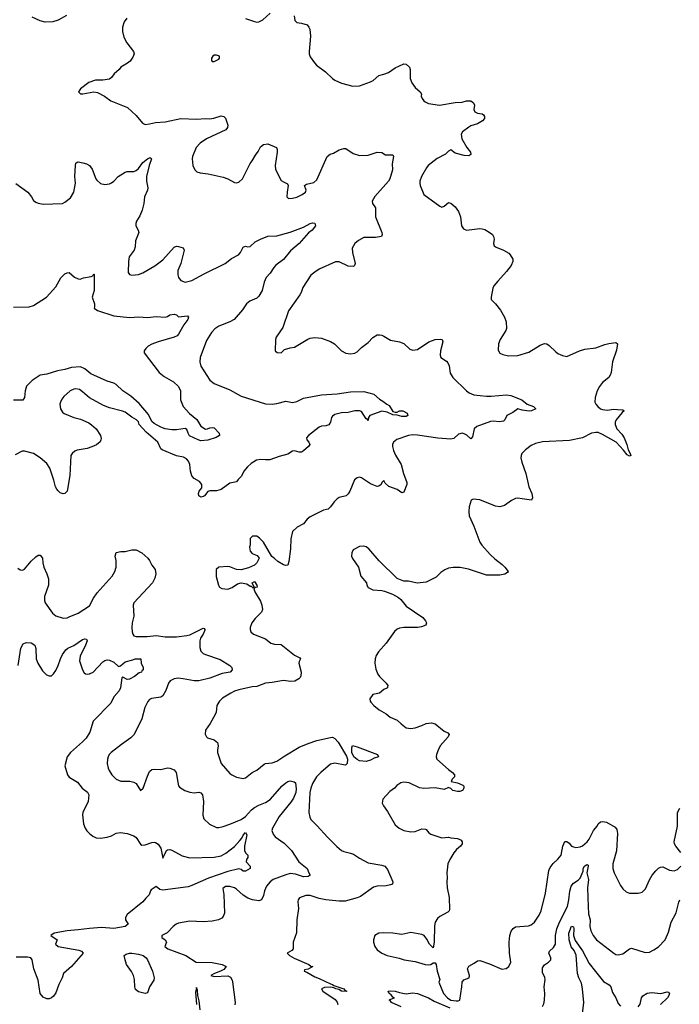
# Model space of a CAD drawing. Header units: inches. Extents: x 1173000 to 1307049, y 522583 to 678455.
# Tile 353 of 617: x 1291706 to 1297617, y 557293 to 566116. Entities that reach past the tile are written whole.
import ezdxf

# ---------------------------------------------------------------- set-up
doc = ezdxf.new("R2010")
doc.units = ezdxf.units.IN
doc.header["$MEASUREMENT"] = 0
doc.layers.add('B2595', color=7, linetype='Continuous')
doc.layers.add('B2596', color=7, linetype='Continuous')

msp = doc.modelspace()

# ---------------------------------------------------------------- linework, layer by layer
at = {"layer": 'B2595', "color": 5}
for points, elevation in [([(1292526.4, 560000), (1292521.3, 559990), (1292363.1, 559830), (1292335.3, 559730), (1292302.5, 559677.5), (1292270, 559643.5), (1292161.1, 559550), (1292130.3, 559510), (1292110.4, 559430), (1292134.9, 559350), (1292150, 559328.4), (1292223.7, 559283.7), (1292264.9, 559230), (1292313.7, 559193.7), (1292324.9, 559170), (1292318.5, 559110), (1292272.4, 559010), (1292268.5, 558990), (1292276.4, 558910), (1292292.4, 558870), (1292306.9, 558846.9), (1292330, 558824.4), (1292360.5, 558800.5), (1292390, 558784.9), (1292430, 558780.3), (1292489.7, 558790.3), (1292530, 558803.8), (1292570, 558827.7), (1292610, 558833), (1292670, 558823), (1292730, 558802), (1292748.5, 558788.5), (1292787.3, 558727.3), (1292799.9, 558719.9), (1292830, 558720.4), (1292890, 558743.1), (1292910, 558746), (1292921.7, 558741.7), (1292946.7, 558726.7), (1292970.4, 558690.4), (1292990, 558601), (1293020.7, 558670), (1293030, 558677.6), (1293050, 558680.2), (1293070, 558673.6), (1293161.9, 558621.9), (1293230, 558605.5), (1293449.9, 558610.1), (1293510, 558622.2), (1293554.3, 558645.7), (1293632.1, 558707.9), (1293679.9, 558760.1), (1293697.6, 558782.4), (1293710, 558808), (1293730, 558831.1), (1293741.1, 558810), (1293720.7, 558710), (1293719.1, 558670), (1293730.2, 558650.2), (1293751.6, 558630), (1293751.5, 558608.5), (1293738.8, 558590), (1293736.4, 558570), (1293772, 558530), (1293770.4, 558510), (1293730, 558486.8), (1293710, 558485.1), (1293690, 558499.3), (1293670, 558505.8), (1293570, 558483.6), (1293396.8, 558423.2), (1293250, 558356.2), (1293215.2, 558344.8), (1292990, 558315.5), (1292961.8, 558321.8), (1292930, 558349.6), (1292882.9, 558317.1), (1292877, 558310), (1292867.6, 558272.4), (1292834.9, 558245.1), (1292810.4, 558210), (1292670, 558098.4), (1292653.4, 558070), (1292654.6, 558050), (1292677, 558010), (1292650.1, 557989.9), (1292550, 557972.9), (1292438.8, 557981.2), (1292330, 557972.9), (1292230, 557959.2), (1292130, 557951.9), (1292016, 557930), (1291986, 557910), (1292041, 557870), (1292026, 557830), (1292051, 557810), (1292237.1, 557777.1), (1292260.7, 557770), (1292275.5, 557750), (1292170, 557631.5), (1292098, 557570), (1292087.7, 557530), (1292057.1, 557470), (1292030, 557394), (1292010, 557366), (1291990, 557349.2), (1291970, 557341.2), (1291950, 557341.2), (1291915.5, 557355.5), (1291890, 557388.7), (1291871.3, 557510), (1291831.2, 557610), (1291816.9, 557690), (1291805.2, 557710), (1291776, 557716), (1291674.3, 557714.3)], 920), ([(1292849.8, 560000), (1292828.2, 559951.8), (1292800.9, 559850), (1292730.4, 559710), (1292700.5, 559679.5), (1292617.8, 559622.2), (1292526, 559550), (1292508.4, 559530), (1292498.4, 559510), (1292492.7, 559490), (1292490.4, 559450), (1292499.5, 559410), (1292509, 559389), (1292532.7, 559350), (1292570.3, 559310.3), (1292611.8, 559291.8), (1292691.9, 559291.9), (1292730, 559284.4), (1292750, 559270.6), (1292790, 559208.5), (1292811.5, 559230), (1292850, 559338.4), (1292870, 559378.7), (1292890, 559397.1), (1292910, 559400.5), (1292970, 559397.1), (1293030, 559411.4), (1293051, 559410), (1293090, 559394), (1293109, 559369), (1293126.3, 559266.3), (1293130, 559251), (1293139.5, 559239.5), (1293186, 559210), (1293230, 559192.4), (1293270, 559186.7), (1293312.5, 559192.5), (1293330, 559187.7), (1293345.5, 559170), (1293353.1, 559110), (1293348.4, 558988.4), (1293355.5, 558955.5), (1293406, 558906), (1293470, 558876.3), (1293490, 558875.5), (1293530, 558885.3), (1293590, 558906), (1293691.2, 558950), (1293730, 558976.9), (1293784.6, 559035.4), (1293810, 559056), (1293850, 559077.8), (1293910, 559101.1), (1293950, 559129.3), (1294056.8, 559250), (1294090, 559278.5), (1294110, 559290.3), (1294130, 559295.3), (1294167.2, 559287.2), (1294177.6, 559277.6), (1294185, 559225), (1294180.1, 559190), (1294159.8, 559140.2), (1294137.3, 559102.7), (1294030, 558976.8), (1293971.5, 558870), (1293966.3, 558850), (1293977.8, 558817.8), (1293994.3, 558794.3), (1294076.7, 558736.7), (1294140.5, 558670), (1294207.3, 558570), (1294282.8, 558510), (1294296, 558470), (1294307.7, 558450), (1294290, 558438.7), (1294250, 558435.7), (1294177.3, 558457.3), (1294130, 558463.7), (1294090, 558454), (1293978.3, 558410), (1293949.2, 558390), (1293916.5, 558350), (1293899, 558310), (1293890, 558268.7), (1293874, 558230), (1293850, 558220.9), (1293792.2, 558227.8), (1293750, 558244.1), (1293710, 558270.8), (1293650, 558324.8), (1293630, 558336.1), (1293590, 558347.2), (1293550, 558347.3), (1293527.3, 558330), (1293535.5, 558275.5), (1293542.2, 558110), (1293530, 558079.6), (1293516, 558064), (1293488, 558050), (1293430, 558037.5), (1293349.4, 558030.6), (1293230, 558038.6), (1293130, 558019.8), (1293108, 558010), (1293082, 557990), (1293027.4, 557932.6), (1292981, 557910), (1292981, 557890), (1293010.8, 557870), (1293022.8, 557850), (1293006.8, 557810), (1293034.8, 557790), (1293193.4, 557730), (1293288.9, 557668.9), (1293430, 557666.7), (1293521, 557650), (1293554.8, 557630), (1293534.1, 557605.9), (1293506, 557590), (1293450.8, 557570), (1293418, 557550), (1293450, 557542), (1293570, 557546.2), (1293594.4, 557534.4), (1293609.3, 557510), (1293612.7, 557492.7), (1293637.3, 557310), (1293632.9, 557287.1)], 940), ([(1293490.6, 560000), (1293473.4, 559970), (1293465.5, 559910), (1293457.1, 559890), (1293411.4, 559808.6), (1293370.6, 559750), (1293367.9, 559712.1), (1293378.8, 559690), (1293390, 559680.7), (1293450, 559661.6), (1293478, 559638), (1293484.9, 559610), (1293477.4, 559570), (1293478.3, 559550), (1293511.6, 559451.6), (1293590, 559362), (1293606.8, 559350), (1293648.9, 559328.9), (1293710, 559315.5), (1293730, 559323), (1293790, 559370.4), (1293830, 559390.4), (1293895.6, 559444.4), (1293910, 559452), (1293970, 559457.6), (1294009, 559470), (1294080.8, 559519.2), (1294210, 559595.6), (1294290, 559630.3), (1294370, 559656.4), (1294490, 559684.6), (1294510, 559685.7), (1294530, 559676), (1294561.2, 559641.2), (1294635.6, 559515.6), (1294643.8, 559490), (1294641.7, 559450), (1294630, 559437.4), (1294623.6, 559436.4), (1294530, 559452.4), (1294490, 559445.1), (1294404.6, 559370), (1294366.3, 559330), (1294329.1, 559270), (1294314.3, 559230), (1294305.8, 559190), (1294297.1, 559010), (1294306, 558970), (1294315.5, 558950), (1294333, 558930), (1294372.7, 558892.7), (1294463.8, 558790), (1294547, 558707), (1294590, 558672.2), (1294610, 558661.1), (1294670, 558648.4), (1294697.2, 558637.2), (1294750, 558600.7), (1294830, 558561.6), (1294950, 558540.5), (1294978, 558530), (1295001.4, 558501.4), (1295050.7, 558390), (1295046.8, 558370), (1295030, 558363), (1294990, 558355.4), (1294910, 558352.7), (1294877.1, 558342.9), (1294760.6, 558259.4), (1294730, 558246), (1294622, 558218), (1294570, 558215.6), (1294449.8, 558229.8), (1294390, 558241.7), (1294310, 558268), (1294270, 558267), (1294213.2, 558246.8), (1294202, 558230), (1294197.1, 558210), (1294204.4, 558150), (1294190.3, 558050), (1294185.5, 557934.5), (1294157.1, 557850), (1294156, 557790), (1294144, 557776), (1294102, 557750), (1294124.7, 557730), (1294166.9, 557706.9), (1294298, 557650), (1294314.8, 557634.8), (1294332, 557630), (1294290, 557608), (1294258, 557602), (1294254, 557590), (1294279.8, 557579.8), (1294350, 557538.8), (1294390, 557524), (1294490, 557474.8), (1294510, 557470.7), (1294521.4, 557461.4), (1294610, 557430.7), (1294619.6, 557419.6), (1294638, 557410), (1294634, 557406), (1294590.4, 557409.6), (1294565.4, 557425.4), (1294538, 557430), (1294520.2, 557440.2), (1294490, 557447), (1294436.3, 557443.7), (1294411.3, 557430), (1294424, 557410), (1294534.4, 557334.4), (1294552.3, 557312.3), (1294556.4, 557290)], 960), ([(1294854.2, 560000), (1294878.8, 559970), (1294926.8, 559930), (1294990, 559894.4), (1295026.3, 559866.3), (1295090, 559838), (1295124.8, 559804.8), (1295170.4, 559770.4), (1295210, 559764.4), (1295250, 559768.7), (1295309.2, 559790), (1295350, 559810.4), (1295395.8, 559815.8), (1295430, 559804.9), (1295510, 559740.5), (1295544, 559724), (1295554, 559710), (1295544.9, 559690), (1295475.5, 559610), (1295454.9, 559570), (1295440.5, 559530), (1295439.1, 559510), (1295444.9, 559490), (1295550, 559395.5), (1295586, 559370), (1295602, 559350), (1295602, 559330), (1295582, 559310), (1295574, 559290), (1295630, 559276), (1295676.3, 559256.3), (1295686, 559246), (1295686.8, 559230), (1295674, 559210), (1295650, 559199.7), (1295630, 559198.9), (1295588.4, 559208.4), (1295570, 559226), (1295550, 559234), (1295510, 559218.7), (1295430, 559231.5), (1295326.5, 559226.5), (1295290, 559233.6), (1295196.6, 559276.6), (1295150, 559283.6), (1295123.1, 559276.9), (1295085.5, 559254.5), (1295064, 559230), (1295021.7, 559198.3), (1294959.1, 559130), (1294954.8, 559094.8), (1294966.8, 559070), (1295001.1, 559021.1), (1295070, 558902), (1295107.3, 558870), (1295150, 558850.4), (1295210, 558838), (1295250, 558842.4), (1295310, 558864.9), (1295342, 558862), (1295350, 558858.8), (1295374, 558830), (1295390, 558818), (1295470, 558790.4), (1295490, 558784.9), (1295550, 558790.5), (1295570, 558783), (1295630, 558777.3), (1295650.6, 558770.6), (1295662.8, 558762.8), (1295671.3, 558750), (1295671.1, 558731.1), (1295656, 558710), (1295620.9, 558679.1), (1295597.1, 558650), (1295560.4, 558590), (1295543.1, 558550), (1295533, 558470), (1295537.6, 558430), (1295533.7, 558390), (1295537.3, 558337.3), (1295554.4, 558250), (1295557.1, 558142.9), (1295554, 558130), (1295543, 558117), (1295470, 558078.7), (1295450, 558062.4), (1295428.8, 558030), (1295424.4, 557995.6), (1295421.6, 557850), (1295410, 557798), (1295377.2, 557830), (1295355.4, 557875.4), (1295330, 557909.3), (1295310, 557918), (1295210, 557935.1), (1295130, 557919.3), (1295051.4, 557931.4), (1294970, 557933.7), (1294924.7, 557930), (1294890, 557908.7), (1294878, 557870), (1294877.3, 557850), (1294890, 557812), (1294910, 557781), (1294951.3, 557750), (1294998, 557730), (1295105.3, 557705.3), (1295152, 557690), (1295250, 557677), (1295341, 557650), (1295370, 557645.7), (1295390, 557650.5), (1295410, 557662.8), (1295430, 557664.7), (1295437.3, 557650), (1295448.1, 557588.1), (1295470, 557514), (1295462, 557490), (1295504, 557390), (1295539.5, 557350), (1295570.6, 557330), (1295617, 557323), (1295636.1, 557323.9), (1295649, 557330), (1295669.5, 557450.5), (1295672, 557490), (1295686.7, 557513.3), (1295733.2, 557530), (1295737, 557550), (1295718, 557610), (1295730, 557634.8), (1295779.5, 557660.5), (1295810, 557682.8), (1295830, 557685.5), (1295915.4, 557655.4), (1296026.2, 557606.2), (1296066.8, 557613.2), (1296090, 557631), (1296106.6, 557670), (1296094.7, 557750), (1296091.5, 557850), (1296099.6, 557910), (1296111.5, 557948.5), (1296128.2, 557971.8), (1296150, 557986), (1296264.4, 557995.6), (1296290, 558006), (1296318.4, 558030), (1296360.5, 558090), (1296378.9, 558130), (1296418.3, 558290), (1296448.7, 558491.3), (1296461, 558519), (1296485.7, 558554.3), (1296530, 558592.7), (1296558.9, 558630), (1296572.2, 558710), (1296590, 558752.4), (1296610, 558752), (1296630, 558737.4), (1296650, 558710.3), (1296670, 558702.3), (1296690, 558699), (1296730, 558703.9), (1296750, 558712.3), (1296791.6, 558748.4), (1296810, 558772.3), (1296849.6, 558850.4), (1296882, 558890), (1296891.1, 558910), (1296910, 558926.5), (1296930.3, 558930.3), (1296964, 558924), (1297041.1, 558881.1), (1297057.8, 558857.8), (1297062.3, 558822.3), (1297053.6, 558666.4), (1297022.4, 558550), (1297023.1, 558510), (1297034.4, 558470), (1297090, 558356), (1297110, 558326.8), (1297139.9, 558299.9), (1297170, 558288), (1297250, 558287.3), (1297283.7, 558296.3), (1297313.8, 558326.2), (1297351.3, 558408.7), (1297375.6, 558450), (1297405.6, 558490), (1297430, 558512.2), (1297450, 558522), (1297470, 558523.1), (1297530, 558495.3), (1297570, 558487.4), (1297600.6, 558499.4), (1297629.8, 558530.2)], 980), ([(1297630, 558653), (1297585.1, 558710), (1297575.1, 558730), (1297572.1, 558750), (1297600.7, 558890), (1297601.5, 559010), (1297622, 559050)], 980), ([(1296390, 557273.4), (1296401.8, 557298.2), (1296409, 557331), (1296411.6, 557388.4), (1296407.7, 557450), (1296415.6, 557515.6), (1296412.5, 557532.5), (1296390, 557579), (1296390, 557619.1), (1296410, 557646.5), (1296446, 557670), (1296466, 557690), (1296465.6, 557710), (1296448.2, 557751.8), (1296454.5, 557770), (1296490, 557802), (1296506.8, 557830), (1296508.6, 557910), (1296519, 557970), (1296542.5, 558030), (1296614.7, 558170), (1296627.6, 558227.6), (1296634.8, 558305.2), (1296648.6, 558351.4), (1296670, 558379.6), (1296710, 558405), (1296730, 558423.6), (1296755.8, 558484.2), (1296756.4, 558510), (1296768.2, 558531.8), (1296790, 558546.4), (1296799.4, 558539.4), (1296800.9, 558530), (1296788.4, 558470), (1296802.3, 558410), (1296795.8, 558335.8), (1296799.3, 558170), (1296804.7, 558104.7), (1296819.6, 558050), (1296815.3, 557990), (1296825.7, 557950), (1296844.9, 557910), (1296875.5, 557870), (1297030.8, 557750), (1297050, 557739.3), (1297070, 557734.9), (1297110, 557746), (1297170, 557790.5), (1297190, 557797.1), (1297310, 557755.5), (1297350, 557760.5), (1297390, 557779.3), (1297430, 557808.2), (1297489.6, 557870), (1297521.8, 557938.2), (1297544.7, 558030), (1297588.4, 558111.6), (1297612.7, 558207.3), (1297622.9, 558230)], 960), ([(1296751, 557210), (1296762.1, 557310), (1296750.8, 557430), (1296741.2, 557481.2), (1296718.1, 557530), (1296705.7, 557570), (1296692.2, 557732.2), (1296674.6, 557774.6), (1296647.5, 557807.5), (1296629.9, 557870), (1296627, 557930), (1296650, 557993.4), (1296670, 557987.7), (1296673.3, 557970), (1296668.3, 557910), (1296682.9, 557862.9), (1296750, 557771.1), (1296810, 557657.8), (1296865.7, 557585.7), (1296937.2, 557497.2), (1296988.2, 557468.2), (1297004.9, 557450), (1297017.5, 557397.5), (1297047.2, 557350), (1297070, 557301), (1297090, 557277.3)], 940), ([(1293322.5, 557242.5), (1293314.9, 557325.1), (1293301.2, 557370), (1293300.1, 557420.1), (1293290, 557442.7), (1293280.3, 557400.3), (1293290.7, 557290)], 940), ([(1295126, 557270), (1295037.2, 557310), (1295026.6, 557326.6), (1295018, 557330), (1295024, 557336), (1295066, 557350), (1295050, 557358), (1295036.5, 557376.5), (1295018, 557390), (1295009.1, 557410.9), (1295030, 557414), (1295069.4, 557410.6), (1295110, 557397.3), (1295170, 557386), (1295225.6, 557394.4), (1295271.3, 557390), (1295370, 557351.1), (1295420.7, 557320.7), (1295561.4, 557261.4)], 960), ([(1297249.4, 557270.6), (1297265.4, 557294.6), (1297278.9, 557350), (1297290, 557368), (1297330, 557392.2), (1297370, 557398.2), (1297452.1, 557387.9), (1297510, 557404.4), (1297521.4, 557401.4), (1297530, 557391.3), (1297524.4, 557370), (1297511.1, 557350), (1297450, 557289.6)], 940)]:
    msp.add_lwpolyline(points, dxfattribs=dict(at, elevation=elevation))
for points, elevation in [([(1294810, 559467), (1294750, 559475.1), (1294730, 559485.1), (1294701.6, 559510), (1294683.6, 559550), (1294682.7, 559590), (1294689.5, 559610.5), (1294730, 559600.5), (1294912, 559530), (1294922, 559510), (1294882, 559498), (1294850, 559480.9)], 960), ([(1292830, 557389.4), (1292770, 557403.7), (1292744.2, 557424.2), (1292738, 557450), (1292734.7, 557514.7), (1292725.8, 557550), (1292707.8, 557587.8), (1292664.2, 557650), (1292649.8, 557690), (1292643.5, 557730), (1292658.9, 557741.1), (1292689, 557750), (1292709.5, 557750.5), (1292770, 557742.9), (1292813.4, 557730), (1292838.7, 557710), (1292850.3, 557690), (1292894.9, 557590), (1292910.5, 557529.5), (1292907.7, 557510), (1292870.5, 557450), (1292850, 557395.3)], 920)]:
    msp.add_lwpolyline(points, close=True, dxfattribs=dict(at, elevation=elevation))
at = {"layer": 'B2596', "color": 5}
for points, elevation in [([(1292125.6, 566154.4), (1292050, 566111.2), (1292003.1, 566096.9), (1291935.2, 566095.2), (1291890, 566106.6), (1291818.2, 566138.2)], 940), ([(1292666.8, 566130), (1292641.6, 566098.4), (1292627.7, 566050), (1292628.4, 566010), (1292638.8, 565958.8), (1292666, 565910), (1292725.5, 565830), (1292730.6, 565810), (1292719.9, 565780.1), (1292694.6, 565745.4), (1292673, 565727), (1292610.8, 565690), (1292596.3, 565670), (1292553, 565630), (1292530, 565599.3), (1292510, 565583.7), (1292450, 565574.5), (1292385.5, 565574.5), (1292326.8, 565553.2), (1292250, 565495.3), (1292232, 565470), (1292251.6, 565451.6), (1292271.3, 565451.3), (1292370, 565471), (1292402.5, 565462.5), (1292464.7, 565430), (1292522, 565390), (1292671.3, 565330), (1292750, 565258), (1292807.9, 565187.9), (1292830, 565177.3), (1292870, 565181.6), (1292923.8, 565196.2), (1293010, 565200.9), (1293149.8, 565230.2), (1293290, 565224.2), (1293370, 565231.5), (1293411, 565229), (1293445.1, 565234.9), (1293510, 565256), (1293534, 565250), (1293550, 565234), (1293570.9, 565170.9), (1293567.7, 565150), (1293553.4, 565130), (1293380.5, 565050), (1293323, 565010), (1293288.8, 564970), (1293253.4, 564890), (1293250.7, 564870), (1293257.3, 564810), (1293276, 564770), (1293293.4, 564753.4), (1293323.4, 564743.4), (1293395.6, 564735.6), (1293530, 564706.4), (1293570.4, 564690.4), (1293630, 564657.3), (1293650, 564654), (1293670, 564660.7), (1293701.2, 564690), (1293771.8, 564828.2), (1293790, 564851.3), (1293818, 564902), (1293844.4, 564935.6), (1293864.4, 564975.6), (1293890, 564998.4), (1293930, 565004.4), (1294006, 564970), (1294014.2, 564954.2), (1294014.4, 564930), (1293994.3, 564810), (1293998.2, 564778.2), (1294030, 564707.3), (1294050, 564676.3), (1294070, 564662), (1294106.4, 564646.4), (1294111, 564630), (1294101.6, 564570), (1294100.7, 564530), (1294114.4, 564514.4), (1294150, 564516.4), (1294190, 564527.2), (1294237.2, 564550), (1294266, 564570), (1294272, 564590), (1294259, 564630), (1294277.5, 564642.5), (1294342, 564658), (1294370, 564681.6), (1294460.9, 564890), (1294489, 564910), (1294519.6, 564920.4), (1294570, 564950.6), (1294610, 564961), (1294630, 564961), (1294695.8, 564915.8), (1294750, 564899.5), (1294830, 564902.4), (1294910.5, 564930.5), (1294950, 564926.8), (1294984.1, 564904.1), (1295050, 564904), (1295057, 564890), (1295043.8, 564823.8), (1295047.3, 564770), (1295023, 564690), (1295010.4, 564670), (1294890, 564532.4), (1294865.2, 564490), (1294868.2, 564468.2), (1294893.7, 564430), (1294895.5, 564350), (1294950.5, 564210), (1294954, 564190), (1294947.3, 564172.7), (1294895.1, 564164.9), (1294790, 564163.5), (1294742.7, 564137.3), (1294709.1, 564110.9), (1294684.4, 564070), (1294688.4, 564030), (1294713, 563930), (1294707.1, 563912.9), (1294696.3, 563903.7), (1294650, 563906), (1294570, 563946), (1294534.7, 563945.3), (1294390, 563879.5), (1294350, 563855.1), (1294314.2, 563825.8), (1294244.1, 563715.9), (1294228.9, 563671.1), (1294216.4, 563650), (1294114.2, 563505.8), (1294063.7, 563356.3), (1294004.9, 563270), (1293998.8, 563250), (1293994, 563150), (1294012.7, 563132.7), (1294050, 563132), (1294079, 563161), (1294130, 563176), (1294170, 563181), (1294287.2, 563252.8), (1294310, 563262), (1294350, 563268.8), (1294410, 563263.1), (1294490, 563233.1), (1294526, 563210), (1294590, 563148.2), (1294630, 563126.4), (1294670, 563120.5), (1294710, 563126.8), (1294730, 563138.8), (1294770, 563179.1), (1294830, 563222), (1294871.4, 563268.6), (1294910, 563290.7), (1294930, 563293.4), (1294950, 563288), (1294970, 563280.5), (1295030, 563243), (1295110.4, 563230.4), (1295150, 563214.8), (1295203.1, 563163.1), (1295230, 563153.4), (1295270, 563161.3), (1295373.2, 563230), (1295430, 563250.3), (1295474.6, 563254.6), (1295491, 563250), (1295498.8, 563230), (1295478, 563150), (1295474, 563110), (1295480.7, 563090), (1295530, 563057.3), (1295542.4, 563042.4), (1295553.4, 563013.4), (1295564.9, 562950), (1295586.7, 562910), (1295709.1, 562789.1), (1295733.4, 562773.4), (1295775.5, 562755.5), (1295890, 562741.6), (1295930, 562741.3), (1296070, 562755.8), (1296108.5, 562748.5), (1296206, 562710), (1296254.8, 562670), (1296311.3, 562650), (1296331.3, 562630), (1296291.3, 562610), (1296271.8, 562608.2), (1296210, 562617.6), (1296170, 562629.2), (1296125.2, 562594.8), (1296071.3, 562570), (1296054.8, 562530), (1296040.5, 562519.5), (1296006.2, 562513.8), (1295950, 562518.7), (1295924, 562516), (1295804, 562470), (1295778.4, 562450), (1295762.5, 562377.5), (1295750, 562361.2), (1295712.9, 562392.9), (1295690, 562405.7), (1295670, 562409.7), (1295639.6, 562400.4), (1295596.9, 562363.1), (1295570, 562356.9), (1295454.2, 562365.8), (1295270, 562393.1), (1295230, 562394.8), (1295189, 562389), (1295085.8, 562354.2), (1295056, 562330), (1295047.9, 562310), (1295047.9, 562290), (1295056, 562256), (1295074.4, 562214.4), (1295124.9, 562130), (1295144.9, 562050), (1295175.5, 561970), (1295175.5, 561950), (1295150, 561880.7), (1295130, 561875.1), (1295090, 561907.3), (1295014.2, 561934.2), (1294982, 561962), (1294970, 561986), (1294951.6, 561968.4), (1294944.7, 561950), (1294924, 561936), (1294910, 561932.7), (1294850, 561956.9), (1294770, 562011.6), (1294750, 562016.2), (1294730, 562011.8), (1294707.5, 561992.5), (1294664.9, 561890), (1294650, 561867), (1294630.6, 561850), (1294570, 561833), (1294550, 561822.4), (1294523.4, 561796.6), (1294490, 561749.4), (1294470.6, 561730), (1294430, 561719.6), (1294310, 561662), (1294281.2, 561638.8), (1294250, 561597), (1294191.5, 561568.5), (1294150.7, 561530), (1294136.7, 561463.3), (1294133.3, 561373.3), (1294119.3, 561260.7), (1294110, 561229.4), (1294090, 561225.1), (1294070, 561229.6), (1294020.1, 561260.1), (1293990, 561289), (1293965.2, 561305.2), (1293890, 561435.3), (1293855.3, 561470), (1293830, 561488), (1293792.7, 561487.3), (1293772.7, 561467.3), (1293771.3, 561410), (1293766.8, 561390), (1293770, 561354), (1293790, 561331.3), (1293835.3, 561315.3), (1293852, 561290), (1293832, 561250), (1293811.1, 561228.9), (1293757.3, 561202.7), (1293690, 561186.6), (1293649.5, 561189.5), (1293590, 561212.7), (1293570, 561216), (1293491, 561209), (1293466, 561190), (1293467.5, 561127.5), (1293487.5, 561047.5), (1293498, 561030), (1293518, 561018), (1293570, 561014), (1293610, 561028.9), (1293659.2, 561060.8), (1293690, 561069.2), (1293740.3, 561060.3), (1293770, 561040.7), (1293779.1, 561039.1), (1293795.3, 561024.7), (1293806, 561030), (1293789, 561071), (1293810, 561082), (1293831.3, 561050), (1293834, 561030), (1293812, 561028), (1293804.7, 561015.3), (1293814, 560990), (1293864.7, 560904.7), (1293877.4, 560870), (1293882.6, 560830), (1293874.3, 560805.7), (1293814.9, 560750), (1293787.7, 560710), (1293771.3, 560670), (1293771.3, 560650), (1293778, 560630), (1293802, 560610), (1293908.3, 560568.3), (1293956, 560530), (1293990, 560520.4), (1294050, 560516.3), (1294170, 560422.8), (1294216.9, 560396.9), (1294222, 560390), (1294210, 560366), (1294208, 560350), (1294227.2, 560270), (1294224.6, 560235.4), (1294218, 560222), (1294208, 560210), (1294170.2, 560189.8), (1294133.8, 560186.2), (1294070, 560193), (1293970, 560175.7), (1293910, 560171.6), (1293830, 560141.5), (1293790, 560138.2), (1293670, 560109.6), (1293630, 560097.6), (1293598.6, 560081.4), (1293524.8, 560035.2), (1293496.3, 560010), (1293490.6, 560000)], 960), ([(1293730, 566126.8), (1293810, 566098.8), (1293830, 566094.8), (1293850, 566097.3), (1293884.5, 566115.5), (1293950, 566174)], 980), ([(1294164.7, 566150), (1294172, 566110), (1294191.1, 566091.1), (1294230, 566086), (1294282, 566070), (1294298, 566050), (1294304.7, 566030), (1294311, 565970), (1294300.4, 565830), (1294301.6, 565810), (1294310, 565784.7), (1294346.8, 565730), (1294366.8, 565710), (1294446, 565650), (1294508.4, 565588.4), (1294530, 565574), (1294590, 565548), (1294690, 565519.1), (1294750, 565523), (1294850, 565558), (1294873.2, 565570), (1294923.3, 565616.7), (1294970, 565627), (1295010, 565643.1), (1295070, 565684.4), (1295150, 565722), (1295170, 565716.3), (1295198, 565690), (1295205.5, 565670), (1295206.7, 565590), (1295220.4, 565550), (1295250.4, 565510), (1295294, 565470), (1295307.3, 565450), (1295304, 565430), (1295313.4, 565410), (1295326.8, 565390), (1295339.9, 565379.9), (1295370, 565364.4), (1295469.7, 565350.3), (1295610, 565374.6), (1295670, 565377.1), (1295710.5, 565390.5), (1295750, 565390.4), (1295774, 565370), (1295782, 565350), (1295776.3, 565310), (1295784, 565290), (1295810, 565278), (1295850, 565273), (1295862.5, 565262.5), (1295871, 565250), (1295870.7, 565230.7), (1295853.4, 565210), (1295810, 565182), (1295750, 565164.4), (1295730, 565154), (1295673.4, 565110), (1295662.8, 565090), (1295667.3, 565050), (1295713.4, 564970), (1295746, 564930), (1295750, 564908), (1295730, 564897.2), (1295690, 564898), (1295610, 564919.5), (1295570, 564948.7), (1295550, 564937.2), (1295521, 564910), (1295448.6, 564871.4), (1295367.3, 564810), (1295350.4, 564789.6), (1295305.5, 564710), (1295293.4, 564670), (1295293, 564650), (1295295.5, 564630), (1295328, 564550), (1295470, 564444), (1295490, 564436.3), (1295510, 564444), (1295550, 564478.8), (1295570, 564471), (1295610, 564438.8), (1295637.3, 564397.3), (1295655.5, 564350), (1295664.9, 564270), (1295682.8, 564242.8), (1295710.6, 564230.6), (1295830, 564243.7), (1295850, 564242), (1295875.1, 564235.1), (1295913.5, 564213.5), (1295944, 564190), (1295953, 564173), (1295957.3, 564150), (1295951, 564110), (1295958, 564090), (1295976.8, 564076.8), (1296042, 564050), (1296090, 564022.8), (1296102.8, 564010), (1296126, 563970), (1296126.8, 563950), (1296110, 563914), (1296070, 563859), (1295990, 563773.2), (1295956.3, 563730), (1295944.9, 563710), (1295931, 563630), (1295931.3, 563610), (1295970.5, 563570.5), (1296014.2, 563514.2), (1296050.6, 563450), (1296064.9, 563410), (1296067.7, 563350), (1296063, 563330), (1296013.4, 563250), (1295997.3, 563210), (1295994.8, 563154.8), (1296007.9, 563127.9), (1296034.4, 563114.4), (1296085.2, 563105.2), (1296170, 563108), (1296270, 563135.5), (1296370, 563200.5), (1296410, 563213), (1296430, 563210.6), (1296450, 563196.3), (1296510, 563139.1), (1296530, 563125.5), (1296570, 563107.3), (1296610, 563098.8), (1296722, 563150), (1296770, 563163), (1296870, 563174.8), (1296950, 563206.8), (1296984.7, 563215.3), (1297050, 563222), (1297062, 563210), (1297054.8, 563154.8), (1297018.4, 563050), (1297006.2, 562953.8), (1296998, 562930), (1296984.9, 562910), (1296930, 562865.1), (1296903.1, 562830), (1296882.6, 562790), (1296862, 562730), (1296860.3, 562690), (1296868.5, 562670), (1296886.4, 562650), (1296910, 562630.4), (1296930, 562622), (1296970, 562618), (1297030, 562625.7), (1297064.4, 562624.4), (1297110, 562618.8), (1297124.7, 562610), (1297105.2, 562594.8), (1297050.3, 562530), (1297041.7, 562510), (1297042.3, 562490), (1297058, 562450), (1297102, 562402), (1297124.2, 562370), (1297147.2, 562310), (1297160.3, 562260.3), (1297177.6, 562230), (1297182.8, 562210), (1297170, 562204.2), (1297150, 562217), (1297118.6, 562258.6), (1297051.5, 562331.5), (1296930, 562400.3), (1296890, 562415.5), (1296870, 562417.8), (1296830, 562411.9), (1296750, 562368.7), (1296633.7, 562346.3), (1296390, 562332.8), (1296330, 562319.7), (1296290, 562301.6), (1296237.7, 562262.3), (1296207.3, 562230), (1296199.1, 562210), (1296198, 562190), (1296206, 562150), (1296242.6, 562050), (1296268.8, 561928.8), (1296294.4, 561870), (1296302.8, 561830), (1296292, 561810), (1296210, 561823.6), (1296170, 561827.3), (1296150, 561824.5), (1296112.3, 561807.7), (1296050, 561761.2), (1296010, 561749.3), (1295970, 561756), (1295830, 561814.5), (1295770, 561819), (1295751, 561809), (1295734.8, 561750), (1295730.8, 561710), (1295734, 561670), (1295776.5, 561576.5), (1295830, 561435.5), (1295847.8, 561407.8), (1295923, 561323), (1295964.1, 561284.1), (1296030, 561234), (1296053, 561210), (1296084.7, 561170), (1296078.8, 561161.2), (1296053.2, 561146.8), (1296010, 561138.4), (1295890, 561137.4), (1295728.2, 561191.8), (1295654.4, 561205.6), (1295590, 561206.6), (1295550, 561200.9), (1295514.6, 561185.4), (1295478.8, 561161.2), (1295439, 561121), (1295350, 561075.6), (1295267.2, 561067.2), (1295190, 561085.2), (1295150, 561086), (1295087.8, 561107.8), (1294927.8, 561267.8), (1294834.8, 561374.8), (1294810, 561393.2), (1294790, 561399), (1294750, 561394), (1294695.3, 561364.7), (1294681.4, 561338.6), (1294680.7, 561310), (1294688.1, 561288.1), (1294742.8, 561210), (1294764, 561130), (1294814.8, 561070), (1294816, 561050), (1294827.9, 561027.9), (1294870, 561005.5), (1294950, 561000.5), (1294974.2, 560994.2), (1295047.9, 560967.9), (1295099.3, 560939.3), (1295121.1, 560921.1), (1295170, 560860.5), (1295319.9, 560759.9), (1295344, 560730), (1295351, 560710), (1295344.7, 560690), (1295305.5, 560674.5), (1295270, 560669.5), (1295150, 560669.5), (1295110, 560662.7), (1295090, 560653.2), (1295066.4, 560633.6), (1294990.4, 560530), (1294920.4, 560450), (1294901.1, 560418.9), (1294890.4, 560390), (1294888.7, 560350), (1294897.3, 560297.3), (1294916.3, 560250), (1294930.7, 560230), (1294991.3, 560170), (1295004.7, 560150), (1295003.6, 560136.4), (1295002, 560130), (1294970, 560114), (1294930, 560080.9), (1294870.7, 560069.3), (1294844.7, 560030), (1294846, 560010), (1294854.2, 560000)], 980), ([(1291670, 564648.4), (1291779.1, 564570), (1291810.6, 564530), (1291830, 564496), (1291850, 564482), (1291872.5, 564472.5), (1291916.6, 564463.4), (1292088, 564470), (1292110, 564480.5), (1292160.1, 564519.9), (1292191.1, 564570), (1292205.4, 564650), (1292201.3, 564710), (1292205.2, 564810), (1292209.5, 564830.5), (1292222, 564838), (1292230, 564841), (1292273.2, 564833.2), (1292304.9, 564824.9), (1292330, 564810.8), (1292356.1, 564776.1), (1292388.2, 564690), (1292397.3, 564677.3), (1292430, 564647.3), (1292470, 564639.1), (1292510, 564644.9), (1292530, 564653.4), (1292550, 564667.7), (1292589.5, 564710), (1292650, 564750.5), (1292670, 564756.3), (1292730, 564756.4), (1292750, 564764.4), (1292770, 564783.8), (1292810, 564837.4), (1292850, 564870.3), (1292870, 564879.3), (1292878, 564878), (1292886.8, 564870), (1292866, 564810), (1292842.4, 564710), (1292842, 564670), (1292854, 564610), (1292850.7, 564590), (1292825.5, 564530), (1292818.4, 564470), (1292802.4, 564410), (1292781.1, 564358.9), (1292752.7, 564310), (1292747, 564290), (1292747.4, 564267.4), (1292767.7, 564230), (1292772.7, 564210), (1292744.4, 564135.6), (1292740.7, 564079.3), (1292732.7, 564050), (1292688.2, 563990), (1292682.3, 563950), (1292678.8, 563850), (1292690, 563831.3), (1292710, 563826), (1292770, 563834), (1292810, 563848), (1292917, 563910), (1292990, 563963.1), (1293090, 564079.1), (1293110, 564086), (1293130, 564084.7), (1293170, 564070.7), (1293179.1, 564050), (1293150.3, 563930), (1293124.4, 563870), (1293122.8, 563830), (1293130, 563807.3), (1293150, 563779.3), (1293190, 563762.6), (1293250, 563778.5), (1293360.2, 563839.8), (1293546.6, 563930), (1293605.2, 563974.8), (1293666.6, 564010), (1293683.5, 564030), (1293710, 564078), (1293730, 564085.5), (1293750, 564082), (1293770, 564084.9), (1293815.6, 564124.4), (1293865.2, 564150), (1293930, 564176.1), (1294010, 564180.3), (1294130, 564211.8), (1294250, 564257.1), (1294310, 564290.4), (1294330, 564295.5), (1294352.3, 564292.3), (1294356.4, 564270), (1294326.7, 564230), (1294294.5, 564205.5), (1294210, 564111.1), (1294134.2, 564045.8), (1294070, 563967.6), (1294002.2, 563917.8), (1293983.6, 563896.4), (1293950, 563846), (1293914.7, 563805.3), (1293897.3, 563762.7), (1293879.2, 563690), (1293850, 563637.4), (1293830, 563619.7), (1293767.4, 563592.6), (1293737.6, 563570), (1293702.6, 563517.4), (1293628.5, 563430), (1293590, 563407.2), (1293490, 563369.7), (1293455.3, 563344.7), (1293426.1, 563313.9), (1293379.4, 563240.6), (1293323.8, 563090), (1293320.4, 563050), (1293330.4, 563010), (1293410, 562885.5), (1293450, 562855.5), (1293590, 562800.4), (1293690, 562743.1), (1293910, 562674), (1293970, 562670.6), (1294010, 562675.5), (1294090, 562697.1), (1294150, 562686.7), (1294190, 562695.8), (1294250, 562723.1), (1294410, 562752.9), (1294550, 562762.6), (1294670, 562782.2), (1294790, 562785.5), (1294880.5, 562760.5), (1294930, 562714.9), (1294959, 562699), (1294994.8, 562670), (1295018.5, 562658.5), (1295050, 562605.5), (1295070, 562598.9), (1295090, 562600.3), (1295110, 562610.3), (1295138.8, 562610), (1295177, 562590), (1295184.2, 562570), (1295170, 562560.3), (1295130, 562560.2), (1295090, 562572.3), (1295050, 562576.2), (1294999.8, 562599.8), (1294950, 562606.6), (1294844.2, 562570), (1294831.1, 562550), (1294830, 562525.2), (1294818.7, 562538.7), (1294810, 562539.6), (1294770, 562604.5), (1294750, 562609.6), (1294710, 562609.7), (1294650, 562595.6), (1294590, 562592.8), (1294530, 562577.4), (1294510, 562564.5), (1294500.3, 562550), (1294491.3, 562508.7), (1294475.3, 562484.7), (1294450, 562475.6), (1294410, 562472.6), (1294390, 562465.1), (1294293, 562390), (1294276.3, 562370), (1294279.1, 562350), (1294296.3, 562330), (1294304.9, 562310), (1294294, 562290), (1294248.6, 562251.4), (1294230, 562242), (1294210, 562242), (1294170, 562252), (1294150.6, 562249.4), (1294110, 562223.6), (1294030, 562203.1), (1293947.1, 562172.9), (1293910, 562170.6), (1293865.5, 562174.5), (1293828.2, 562170), (1293780, 562140), (1293746.4, 562110), (1293714.9, 562070), (1293694.2, 562025.8), (1293663.4, 561996.6), (1293650, 561975.3), (1293590, 561962.7), (1293510, 561906), (1293470, 561894), (1293410, 561895.3), (1293391.1, 561888.9), (1293362, 561850), (1293350, 561842), (1293330, 561838), (1293310, 561848), (1293309, 561870), (1293315.3, 561890), (1293338.9, 561921.1), (1293337.6, 561950), (1293317.4, 561977.4), (1293270, 562004.2), (1293247.6, 562027.6), (1293235.6, 562070), (1293231.4, 562131.4), (1293219.7, 562159.7), (1293201.1, 562181.1), (1293174.9, 562194.9), (1293112.5, 562207.5), (1292981.3, 562261.3), (1292971.1, 562271.1), (1292942.4, 562330), (1292840, 562420), (1292776.2, 562490), (1292770, 562513.2), (1292753.2, 562530), (1292710, 562554), (1292650, 562598.3), (1292627.7, 562607.7), (1292510, 562637.7), (1292458.2, 562658.2), (1292330, 562727.8), (1292270, 562782.4), (1292241.1, 562801.1), (1292210, 562809.6), (1292190, 562806.3), (1292158, 562790), (1292101.4, 562738.6), (1292083.4, 562716.6), (1292070.4, 562690), (1292066.7, 562670), (1292070.6, 562630), (1292090, 562598.8), (1292105.8, 562585.8), (1292190, 562552.2), (1292250, 562535.8), (1292324, 562504), (1292350, 562486.4), (1292390, 562448.2), (1292430.2, 562390.2), (1292435.6, 562364.4), (1292434.4, 562350), (1292426.3, 562333.7), (1292394.3, 562305.7), (1292352.8, 562287.2), (1292310, 562274.3), (1292220.6, 562259.4), (1292198.8, 562250), (1292176.3, 562230), (1292165.5, 562210), (1292154.6, 562030), (1292130.7, 561890), (1292110, 561869), (1292094, 561866), (1292070, 561877.2), (1292050, 561893.2), (1292038, 561910), (1292027.6, 561930), (1292013.3, 561990), (1291976.1, 562096.1), (1291950, 562138), (1291890, 562189.6), (1291830, 562227.6), (1291750, 562249.3), (1291728.4, 562248.4), (1291664.1, 562215.9)], 940), ([(1291650, 563539), (1291790, 563541.8), (1291830, 563554), (1291947.3, 563630), (1292030, 563722), (1292075.8, 563804.2), (1292110, 563838), (1292130, 563848), (1292150, 563850.5), (1292196, 563810), (1292230, 563793.4), (1292249.2, 563790.8), (1292277.6, 563802.4), (1292346.3, 563813.7), (1292360.4, 563819.6), (1292370, 563838), (1292374, 563834), (1292373, 563690), (1292354.8, 563630), (1292374.8, 563570), (1292376, 563544), (1292372, 563530), (1292402, 563510), (1292550, 563463.1), (1292690, 563448.7), (1292774, 563454), (1292850, 563446.7), (1292930, 563457.6), (1293010, 563450.4), (1293030, 563456.3), (1293050, 563470.4), (1293090, 563477.1), (1293110.4, 563470.4), (1293130, 563454.8), (1293210, 563463), (1293218.7, 563450), (1293213.8, 563430), (1293177.7, 563382.3), (1293130, 563298), (1293116.9, 563283.1), (1293090, 563270.6), (1292948, 563230), (1292890, 563208.6), (1292857.6, 563190), (1292835.3, 563170), (1292822.4, 563150), (1292821.6, 563130), (1292955, 562955), (1292999.3, 562919.3), (1293083, 562870), (1293127.7, 562830), (1293146.8, 562790), (1293147.7, 562710), (1293170.3, 562650.3), (1293226.4, 562586.4), (1293293.1, 562533.1), (1293330, 562472.7), (1293370, 562447.3), (1293390, 562448.2), (1293410, 562458.7), (1293430, 562461.7), (1293450, 562457.6), (1293493.4, 562410), (1293497.3, 562390), (1293467.5, 562372.5), (1293392.3, 562347.7), (1293330, 562342.8), (1293305.3, 562350), (1293227.9, 562387.9), (1293214.5, 562410), (1293203.5, 562443.5), (1293190, 562453), (1293110, 562442), (1293070, 562441.5), (1293009.3, 562450), (1292970, 562465.4), (1292910, 562498.5), (1292890, 562515.6), (1292858.9, 562578.9), (1292776.6, 562676.6), (1292701.1, 562741.1), (1292629.1, 562789.1), (1292570, 562847), (1292550, 562857.8), (1292490, 562875.9), (1292369.3, 562929.3), (1292343.9, 562943.9), (1292290, 562988.6), (1292250, 563004.9), (1292170, 562998.3), (1292110, 562981.1), (1292045.7, 562970), (1291950, 562940.6), (1291890.2, 562929.8), (1291816.7, 562883.3), (1291767.8, 562832.2), (1291753.8, 562790), (1291750.3, 562729.7), (1291732.7, 562707.3), (1291650, 562707.1)], 920), ([(1291690, 561200.7), (1291710, 561186.8), (1291730, 561182.8), (1291750, 561191), (1291810, 561264.9), (1291850, 561304), (1291870, 561317.3), (1291890, 561317.3), (1291910.4, 561290.4), (1291913.4, 561250), (1291922.6, 561210), (1291950.4, 561150), (1291965.1, 561105.1), (1291964.9, 561050), (1291927.9, 560947.9), (1291927.7, 560910), (1291935.5, 560890), (1291999.1, 560799.1), (1292030, 560774.9), (1292094.4, 560754.4), (1292130, 560757.3), (1292150, 560763.8), (1292230, 560796.4), (1292330, 560862), (1292368.8, 560931.2), (1292401.5, 560978.5), (1292534, 561130), (1292559.1, 561170), (1292571.1, 561210), (1292569.7, 561269.7), (1292562.4, 561310), (1292570, 561341), (1292611.1, 561351.1), (1292651.3, 561351.3), (1292710, 561365.5), (1292750, 561365.5), (1292799, 561339), (1292854.9, 561290), (1292870.4, 561270), (1292890, 561227.3), (1292919.1, 561190), (1292926, 561150), (1292917.1, 561110), (1292895.5, 561070), (1292728.8, 560890), (1292722.6, 560870), (1292728.9, 560770), (1292713.7, 560710), (1292710.4, 560670.4), (1292713.4, 560630), (1292719.1, 560610), (1292730, 560594.8), (1292750, 560587.3), (1292848.8, 560588.8), (1292930, 560598.6), (1293010, 560586.9), (1293110, 560585.3), (1293203.3, 560596.7), (1293230, 560604), (1293350, 560663.7), (1293359.1, 560659.1), (1293366.4, 560650), (1293365.2, 560645.2), (1293350.1, 560609.9), (1293326.3, 560573.7), (1293320.2, 560550), (1293318.8, 560490), (1293330, 560457.6), (1293350, 560436.9), (1293370, 560426.3), (1293502.2, 560382.2), (1293587.7, 560330), (1293606, 560310), (1293610.4, 560290), (1293592.2, 560267.8), (1293521.8, 560258.2), (1293410, 560214.8), (1293310, 560191.9), (1293270, 560189.9), (1293170, 560209.9), (1293126, 560214), (1293090, 560210.6), (1293055.6, 560190), (1293038.5, 560170), (1293016.7, 560103.3), (1292990, 560056), (1292970, 560044.5), (1292887.3, 560032.7), (1292870, 560024.5), (1292852.9, 560007.1), (1292849.8, 560000)], 940), ([(1291690.7, 560330), (1291714.9, 560485.1), (1291738, 560522), (1291763.9, 560536.1), (1291810, 560531.7), (1291841.1, 560510), (1291850, 560482), (1291853.8, 560390), (1291868.2, 560350), (1291910, 560280.3), (1291946.6, 560246.6), (1291970, 560234.9), (1291990, 560236.5), (1292010, 560253.4), (1292030, 560283.1), (1292051.5, 560328.5), (1292071.6, 560390), (1292090, 560427), (1292119.7, 560470), (1292135.9, 560484.1), (1292190, 560508.1), (1292270, 560560.3), (1292290, 560568), (1292304, 560564), (1292310.3, 560550), (1292296.9, 560510), (1292247.8, 560412.2), (1292242.6, 560370), (1292268.7, 560288.7), (1292283.7, 560263.7), (1292294.6, 560254.6), (1292310, 560250.2), (1292330, 560253.5), (1292365.8, 560270), (1292450, 560361.3), (1292470, 560373.7), (1292490, 560379.5), (1292510, 560377.6), (1292550, 560359.6), (1292590, 560318.5), (1292610, 560327.1), (1292650, 560360.2), (1292720.7, 560379.3), (1292742, 560390), (1292792, 560390), (1292794, 560350), (1292811.6, 560311.6), (1292811.3, 560290), (1292799.6, 560280.4), (1292796, 560270), (1292777.3, 560262.7), (1292734.8, 560230), (1292690, 560206.6), (1292670, 560204.4), (1292630, 560225.1), (1292622.6, 560217.4), (1292610, 560127.6), (1292597, 560103), (1292551.8, 560050), (1292526.4, 560000)], 920)]:
    msp.add_lwpolyline(points, dxfattribs=dict(at, elevation=elevation))
at = {"layer": 'B2596', "color": 5, "elevation": 980}
msp.add_lwpolyline([(1293470, 565799), (1293450, 565797.2), (1293438, 565790), (1293424.7, 565770), (1293424.7, 565750), (1293430, 565742), (1293450, 565742), (1293490, 565762), (1293498, 565770), (1293498, 565790)], close=True, dxfattribs=at)

doc.saveas('drawing.dxf')
